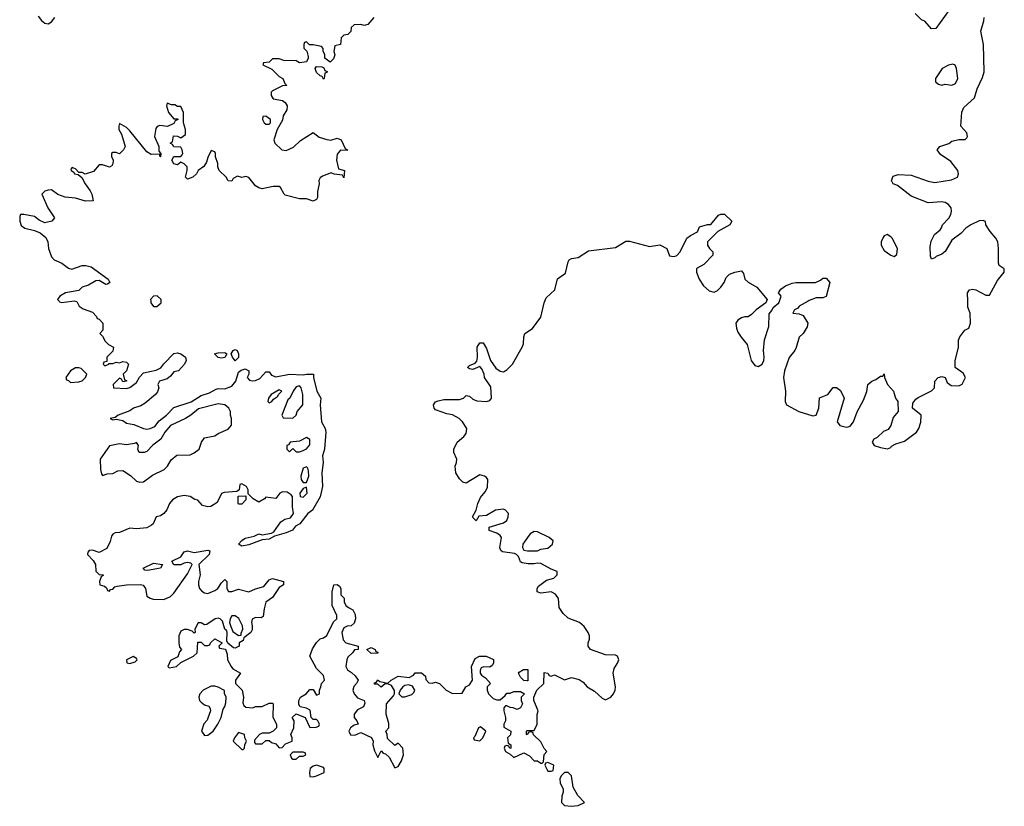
# Model space of a CAD drawing. Header units: inches. Extents: x 2601469 to 2753575, y 449403 to 582909.
# Tile 266 of 350: x 2683222 to 2689018, y 517027 to 521657. Entities that reach past the tile are written whole.
import ezdxf

# ---------------------------------------------------------------- set-up
doc = ezdxf.new("R2010")
doc.units = ezdxf.units.IN
doc.header["$MEASUREMENT"] = 0
doc.layers.add('C6581', color=7, linetype='Continuous')
doc.layers.add('C6582', color=7, linetype='Continuous')

msp = doc.modelspace()

# ---------------------------------------------------------------- linework, layer by layer
at = {"layer": 'C6581', "color": 4}
for points, elevation in [([(2683453.9, 520000), (2683456.9, 519996.9), (2683470, 519991.3), (2683528.5, 520000)], 4), ([(2683550, 520000), (2683558, 519998), (2683572, 519970), (2683595.3, 519955.3), (2683650, 519936), (2683674, 519910), (2683678, 519898), (2683690, 519894), (2683712, 519870), (2683712, 519830), (2683694, 519810), (2683710, 519794), (2683725.4, 519765.4), (2683745.4, 519745.4), (2683774, 519730), (2683770, 519706), (2683734, 519670), (2683734, 519646), (2683718, 519642), (2683714, 519630), (2683722, 519622), (2683730, 519622), (2683746, 519630), (2683746, 519634), (2683770, 519634), (2683790, 519642), (2683810, 519638), (2683830, 519644.7), (2683850, 519642), (2683862, 519630), (2683851.3, 519590), (2683832, 519570), (2683838, 519538), (2683850, 519534), (2683851.6, 519528.4), (2683830, 519526), (2683822, 519542), (2683810, 519546), (2683772, 519510), (2683774, 519490), (2683850, 519486.8), (2683870, 519492), (2683910, 519522), (2683926.3, 519553.7), (2683950, 519578), (2684026.3, 519593.7), (2684052.3, 519607.7), (2684070, 519632), (2684130, 519691.3), (2684150, 519696), (2684170, 519691), (2684198, 519670), (2684202, 519650), (2684191.3, 519630), (2684156, 519590), (2684130, 519585.2), (2684110, 519559), (2684090, 519543.7), (2684044.7, 519530), (2684034.8, 519510), (2684042, 519490), (2684033.7, 519466.3), (2684022, 519450), (2683960.9, 519399.1), (2683935.2, 519384.8), (2683892, 519370), (2683870, 519355.1), (2683802, 519330), (2683784.7, 519315.3), (2683754, 519310), (2683770, 519302), (2683790, 519304.7), (2683830, 519298), (2683850, 519282), (2683893.4, 519273.4), (2683950.4, 519250.4), (2683970, 519246.4), (2683990, 519250.5), (2684016.6, 519263.4), (2684044, 519296), (2684086, 519330), (2684130, 519374.8), (2684232, 519408), (2684290, 519444), (2684338.9, 519461.1), (2684378, 519482), (2684390, 519486), (2684430, 519484), (2684470, 519500.7), (2684494, 519530), (2684510, 519582), (2684525.2, 519594.8), (2684550, 519601), (2684571.3, 519590), (2684571, 519570), (2684561, 519550), (2684574.8, 519534.8), (2684590, 519530.8), (2684610, 519534), (2684634.9, 519545.1), (2684670, 519584.7), (2684690, 519584.7), (2684705.1, 519565.1), (2684730, 519554), (2684810.5, 519570.5), (2684890, 519566), (2684910.9, 519570.9), (2684951.3, 519570), (2684951, 519550), (2684970.8, 519470), (2684994, 519430), (2684990.7, 519390), (2684999.1, 519290), (2685020.7, 519250), (2685024, 519230), (2685016.3, 519130), (2685003.8, 519090), (2685008, 519050), (2685000.5, 518990), (2685004, 518910), (2684990, 518848), (2684946, 518770), (2684918.8, 518750), (2684870.4, 518689.6), (2684844.9, 518675.1), (2684827.1, 518652.9), (2684790, 518636), (2684722, 518618), (2684690, 518599), (2684650, 518595.3), (2684570, 518566.6), (2684530, 518559), (2684509.3, 518569.3), (2684530, 518592), (2684550, 518604.7), (2684602, 518618), (2684630, 518631), (2684650, 518624.7), (2684705.2, 518634.8), (2684717.2, 518642.8), (2684759.3, 518700.7), (2684783.7, 518716.3), (2684815.5, 518724.5), (2684833.2, 518750), (2684828, 518790), (2684828, 518850), (2684820.4, 518860.4), (2684796.4, 518876.4), (2684770, 518878), (2684754, 518870), (2684730, 518838), (2684670, 518846), (2684663.6, 518836.4), (2684630, 518818), (2684596.4, 518836.4), (2684566, 518866), (2684566, 518890), (2684558, 518910), (2684530, 518926), (2684518, 518922), (2684514, 518890), (2684499.6, 518880.4), (2684426.4, 518873.6), (2684410, 518868), (2684384, 518816), (2684347.9, 518792.1), (2684329.4, 518789.4), (2684298, 518798), (2684270, 518828.7), (2684252.7, 518832.7), (2684226, 518850), (2684190, 518857), (2684150, 518849.3), (2684122, 518830), (2684103, 518810), (2684088, 518772), (2684071.3, 518750), (2684050, 518737.2), (2684026, 518730), (2684006.8, 518690), (2683998, 518682), (2683970, 518667), (2683910, 518661.2), (2683870, 518664), (2683810, 518639.3), (2683784, 518636), (2683770.7, 518629.3), (2683762, 518618), (2683754.9, 518585.1), (2683735.2, 518544.8), (2683690, 518521.2), (2683650, 518534), (2683630, 518533.2), (2683623.6, 518523.6), (2683622, 518510), (2683654.4, 518474.4), (2683667.3, 518450), (2683671, 518411), (2683690, 518392), (2683714, 518390), (2683714, 518386), (2683702, 518378), (2683692, 518350), (2683694, 518330), (2683722, 518322), (2683732.7, 518312.7), (2683738, 518298), (2683750, 518294), (2683756.4, 518303.6), (2683770, 518306), (2683782, 518318), (2683796.5, 518323.5), (2683850.7, 518330.7), (2683933.4, 518333.4), (2683948, 518328), (2683962.8, 518310), (2683970, 518264.7), (2683990, 518251.3), (2684006.8, 518246.8), (2684070, 518244), (2684110, 518262.8), (2684130, 518281), (2684210, 518396), (2684238, 518450), (2684230, 518458), (2684210, 518462), (2684190, 518459), (2684170, 518449.2), (2684130, 518448.7), (2684118, 518470), (2684170, 518496), (2684190, 518524.7), (2684209.3, 518530.7), (2684250, 518521), (2684330, 518534.8), (2684342, 518530), (2684338, 518510), (2684276, 518450), (2684284.9, 518390), (2684274.8, 518350), (2684274.8, 518330), (2684281, 518310), (2684293.7, 518293.7), (2684310, 518282.8), (2684330, 518278.8), (2684370, 518297.3), (2684389, 518310), (2684410, 518342), (2684430, 518362), (2684442, 518350), (2684441, 518310), (2684451.1, 518291.1), (2684470, 518290.8), (2684510, 518304.4), (2684570, 518290.4), (2684610, 518307.7), (2684659.1, 518320.9), (2684690, 518361), (2684710, 518367.3), (2684774, 518350), (2684774, 518330), (2684750, 518315.3), (2684710, 518255.3), (2684671.3, 518228.7), (2684661, 518190), (2684656, 518144), (2684643.6, 518136.4), (2684610, 518139), (2684591.1, 518128.9), (2684586, 518110), (2684591.3, 518090), (2684590, 518066), (2684582, 518050), (2684542, 518018), (2684536.9, 518003.1), (2684514, 517990), (2684514, 517970), (2684490, 517958), (2684480.4, 517960.4), (2684447.3, 517987.3), (2684442, 518002), (2684444, 518050), (2684440.4, 518060.4), (2684429, 518070), (2684416, 518116), (2684402, 518130), (2684390, 518134.5), (2684372, 518130), (2684323.6, 518096.4), (2684310, 518095.3), (2684290, 518108), (2684272.7, 518107.3), (2684252, 518070), (2684254, 518050), (2684250, 518046), (2684238, 518058), (2684210, 518068.7), (2684190, 518068.7), (2684170, 518058), (2684158, 518030), (2684158, 517990), (2684163.6, 517963.6), (2684174, 517950), (2684163.6, 517936.4), (2684152.7, 517907.3), (2684110, 517886), (2684094, 517850), (2684102, 517842), (2684146, 517850), (2684170, 517874), (2684246, 517910), (2684266, 517930), (2684270, 517994), (2684290, 517994), (2684310, 517974), (2684330, 517974), (2684342, 517978), (2684346, 517990), (2684370, 518012), (2684414, 517990), (2684394, 517970), (2684398, 517958), (2684432.7, 517952.7), (2684443.6, 517923.6), (2684446, 517890), (2684466, 517850), (2684477.3, 517837.3), (2684522, 517810), (2684492, 517770), (2684492, 517750), (2684531, 517711), (2684538.8, 517670), (2684535.3, 517635.3), (2684540.7, 517620.7), (2684554, 517610), (2684594, 517606), (2684610, 517614), (2684650, 517614), (2684690, 517634), (2684710, 517634), (2684714, 517630), (2684711.6, 517551.6), (2684734, 517510), (2684734, 517490), (2684714, 517470), (2684690, 517458), (2684650, 517458), (2684634, 517450), (2684603.6, 517416.4), (2684603.6, 517403.6), (2684610, 517394), (2684650, 517394), (2684670, 517414), (2684690, 517414), (2684703.6, 517403.6), (2684730, 517394), (2684750, 517372), (2684767.3, 517372.7), (2684786, 517394), (2684826, 517410), (2684826, 517430), (2684818, 517450), (2684835.3, 517490), (2684838, 517530), (2684826, 517550), (2684850, 517572), (2684902, 517550), (2684930, 517492), (2684967.3, 517492.7), (2684982, 517498), (2684986, 517510), (2684978, 517530), (2684970, 517538), (2684950, 517538), (2684938, 517550), (2684932.7, 517592.7), (2684910, 517604), (2684873.6, 517613.6), (2684865.6, 517625.6), (2684865.2, 517650), (2684875.3, 517670), (2684909, 517690), (2684930, 517714), (2684950, 517714), (2684970, 517682), (2684986, 517690), (2684986, 517710), (2684995.3, 517730), (2684998, 517750), (2685015.3, 517770), (2685010, 517798), (2684970, 517838), (2684929, 517910), (2684946.6, 517953.4), (2684969.1, 517990.9), (2684990, 518012), (2685010, 518018), (2685030, 518032), (2685070, 518112), (2685088, 518130), (2685088, 518150), (2685062, 518210), (2685061.2, 518290), (2685071.3, 518331.3), (2685090, 518332), (2685103.6, 518323.6), (2685112, 518310), (2685112.7, 518272.7), (2685131.6, 518251.6), (2685132, 518230), (2685142, 518210), (2685156.9, 518196.9), (2685183.6, 518183.6), (2685196.9, 518156.9), (2685198, 518130), (2685190, 518106), (2685174, 518090), (2685150, 518088), (2685130, 518078), (2685118, 518050), (2685127.1, 518007.1), (2685142, 517990), (2685214, 517970), (2685214, 517950), (2685192, 517948), (2685182, 517930), (2685154.4, 517905.6), (2685146.8, 517890), (2685142.8, 517850), (2685151.3, 517830), (2685175.5, 517815.5), (2685196, 517796), (2685214, 517770), (2685204.7, 517750), (2685188.2, 517731.8), (2685183.8, 517710), (2685190.6, 517690), (2685210, 517664.9), (2685250.7, 517650.7), (2685254.4, 517634.4), (2685246.4, 517613.6), (2685210, 517596), (2685190.7, 517570), (2685190.8, 517550), (2685206, 517530), (2685214, 517510), (2685190, 517505.2), (2685170, 517489.2), (2685159.3, 517470), (2685170, 517448.2), (2685194.5, 517445.5), (2685230, 517462), (2685292.7, 517432.7), (2685302, 517410), (2685301, 517390), (2685310, 517354), (2685330, 517314), (2685350, 517354), (2685361, 517341), (2685375.3, 517335.3), (2685396.9, 517316.9), (2685430, 517254), (2685450, 517262), (2685470, 517294), (2685482, 517330), (2685478, 517370), (2685450, 517398), (2685430, 517386), (2685387.3, 517427.3), (2685386, 517450), (2685378, 517470), (2685395.3, 517490), (2685394.6, 517514.6), (2685379, 517570), (2685382, 517630), (2685423.1, 517676.9), (2685428.7, 517690), (2685428.4, 517708.4), (2685410, 517738), (2685390, 517748), (2685372.7, 517747.3), (2685350, 517728.7), (2685330, 517746), (2685310, 517746), (2685310, 517754), (2685322, 517758), (2685328.4, 517771.6), (2685342, 517762), (2685390, 517752), (2685408, 517770), (2685450, 517794), (2685515.3, 517784.7), (2685540.4, 517799.6), (2685550, 517812), (2685587.3, 517812.7), (2685610, 517794), (2685612.7, 517772.7), (2685630, 517754), (2685650, 517752), (2685670, 517758), (2685694, 517750), (2685731.6, 517711.6), (2685770, 517692), (2685827.3, 517692.7), (2685848.9, 517731.1), (2685870, 517742), (2685888, 517770), (2685882, 517850), (2685903.1, 517896.9), (2685928.9, 517911.1), (2685968.9, 517911.1), (2686010.9, 517890.9), (2686011.1, 517868.9), (2686003.6, 517856.4), (2685990, 517846), (2685952.7, 517847.3), (2685938, 517842), (2685932.7, 517827.3), (2685932, 517810), (2685939.6, 517799.6), (2685963.6, 517783.6), (2685994, 517750), (2685974, 517730), (2685974, 517710), (2685982, 517690), (2686010, 517662), (2686030, 517654), (2686050, 517654), (2686080.4, 517679.6), (2686090, 517694), (2686110, 517694), (2686130, 517702), (2686170, 517702), (2686194, 517690), (2686174, 517670), (2686174, 517650), (2686182, 517630), (2686170, 517606), (2686150, 517598), (2686127.3, 517607.3), (2686108.4, 517608.4), (2686090, 517618), (2686082, 517618), (2686072.7, 517607.3), (2686072, 517590), (2686082, 517550), (2686082, 517530), (2686072, 517510), (2686072.7, 517492.7), (2686114, 517470), (2686111.6, 517448.4), (2686094, 517430), (2686098, 517398), (2686114, 517390), (2686114, 517370), (2686107.3, 517367.3), (2686102, 517382), (2686090, 517386), (2686078, 517382), (2686074, 517370), (2686082, 517350), (2686110, 517334), (2686130, 517314), (2686190, 517342), (2686223.6, 517323.6), (2686250, 517294), (2686270, 517294), (2686290, 517282), (2686298, 517282), (2686306, 517290), (2686308.4, 517331.6), (2686326, 517350), (2686308.4, 517368.4), (2686290, 517406), (2686247.3, 517447.3), (2686242, 517462), (2686230, 517466), (2686218, 517462), (2686210, 517448), (2686206, 517450), (2686206, 517470), (2686210, 517474), (2686250, 517474), (2686268, 517510), (2686268.4, 517568.4), (2686274, 517590), (2686248.7, 517650), (2686248, 517670), (2686266, 517710), (2686308, 517750), (2686310, 517814), (2686331.6, 517811.6), (2686338, 517798), (2686350, 517794), (2686370, 517802), (2686430, 517772), (2686470, 517786), (2686514.4, 517774.4), (2686538, 517758), (2686562, 517730), (2686604.9, 517704.9), (2686650, 517664.7), (2686670, 517654.8), (2686701.2, 517670), (2686718.4, 517690), (2686727, 517710), (2686729.3, 517730), (2686715.1, 517810), (2686720.7, 517839.3), (2686741.2, 517870), (2686748.7, 517890), (2686742, 517910), (2686730, 517917.2), (2686670, 517919.3), (2686582, 517950), (2686568.7, 517970), (2686568.7, 517990), (2686575.3, 518010), (2686575.3, 518030), (2686568.7, 518050), (2686544.7, 518084.7), (2686518, 518110), (2686450, 518135.3), (2686421.2, 518161.2), (2686398, 518198), (2686393.2, 518250), (2686376.5, 518276.5), (2686350, 518289), (2686290, 518282), (2686268, 518290), (2686268, 518310), (2686276.4, 518323.6), (2686322.7, 518357.3), (2686366, 518370), (2686386, 518390), (2686386, 518410), (2686350, 518422), (2686290, 518455.3), (2686270, 518459), (2686250, 518454), (2686214.6, 518454.6), (2686180.4, 518460.4), (2686170, 518466), (2686158, 518498), (2686146, 518510), (2686135.3, 518515.3), (2686064.7, 518524.7), (2686053.6, 518533.6), (2686049.2, 518550), (2686059, 518610), (2686050, 518622), (2686030, 518635.3), (2685986, 518650), (2685986, 518670), (2686070, 518696), (2686088.7, 518710), (2686097.2, 518730), (2686099, 518750), (2686082, 518770), (2686070, 518776), (2686022, 518770), (2685970, 518739), (2685925.4, 518734.6), (2685910, 518708), (2685890, 518726), (2685888, 518730), (2685908.9, 518771.1), (2685919.3, 518810), (2685935.1, 518844.9), (2685962, 518878), (2685975.5, 518904.5), (2685977.2, 518950), (2685970, 518962), (2685958, 518970), (2685930, 518979), (2685850, 518928.7), (2685830, 518935.3), (2685810, 518955.3), (2685789.2, 518990), (2685786, 519030), (2685794, 519050), (2685795.3, 519070), (2685778, 519110), (2685778, 519130), (2685798, 519170), (2685836.5, 519203.5), (2685850, 519222), (2685854, 519250), (2685829.3, 519290), (2685809.3, 519310), (2685770, 519331.5), (2685737, 519337), (2685670, 519360.9), (2685662, 519370), (2685658, 519390), (2685670, 519406.8), (2685686, 519414), (2685718.9, 519421.1), (2685810, 519420.7), (2685835.3, 519430), (2685850, 519444.7), (2685870, 519441), (2685890, 519424), (2685912.8, 519412.8), (2685969.6, 519410.4), (2685990, 519414.8), (2685998.4, 519430), (2685995.6, 519495.6), (2685959, 519550), (2685956, 519570), (2685942, 519602), (2685930, 519615.3), (2685890, 519598), (2685870, 519602), (2685858, 519610), (2685870, 519622), (2685904, 519636), (2685913.6, 519646.4), (2685917.2, 519670), (2685915.3, 519730), (2685930, 519754), (2685950, 519754), (2685970, 519722), (2685993, 519650), (2686025.5, 519605.5), (2686050, 519587.3), (2686070, 519584), (2686090, 519596.3), (2686122.9, 519630), (2686180.5, 519730), (2686187.6, 519750), (2686189.6, 519790.4), (2686196, 519810), (2686240.1, 519839.9), (2686290, 519906.8), (2686309.6, 519990), (2686313.4, 520000)], 4), ([(2683993.2, 520000), (2683993.6, 519990), (2684009.4, 519969.4), (2684030, 519968), (2684054.7, 519990), (2684054.4, 520000)], 8), ([(2687618, 520000), (2687614, 519990), (2687558, 519950), (2687530, 519922), (2687510, 519908.7), (2687490, 519908.7), (2687470, 519901.2), (2687450, 519889), (2687437.3, 519870), (2687441.1, 519841.1), (2687450, 519818), (2687468.1, 519788.1), (2687505.2, 519745.2), (2687527.3, 519650), (2687550, 519620.7), (2687570, 519616.3), (2687592, 519630), (2687602, 519650), (2687604.5, 519670), (2687599.5, 519710), (2687607, 519773), (2687632, 519852), (2687633.6, 519926.4), (2687650, 519944.7), (2687658, 519962), (2687691.6, 519990), (2687694.7, 520000)], 4), ([(2687863.1, 520000), (2687811.3, 519970), (2687802, 519958), (2687782, 519950), (2687774, 519930), (2687810, 519926), (2687834.8, 519914.8), (2687861, 519870), (2687858, 519850), (2687834.8, 519810), (2687810, 519788.7), (2687792.7, 519727.3), (2687784.9, 519710), (2687751.9, 519668.1), (2687724.4, 519590), (2687718.7, 519550), (2687730.3, 519470.3), (2687728.5, 519410), (2687736.4, 519390), (2687807.7, 519350), (2687890, 519324.6), (2687910, 519328.4), (2687925.6, 519370), (2687929.4, 519430.6), (2687979, 519450), (2688010, 519491.3), (2688030, 519491.3), (2688053.7, 519473.7), (2688074.8, 519430), (2688033.4, 519290), (2688050, 519268.7), (2688090, 519258), (2688099.6, 519260.4), (2688110, 519264), (2688129.3, 519290), (2688151.2, 519348.8), (2688190, 519418), (2688208.7, 519468.7), (2688215.3, 519510), (2688238, 519530), (2688261.2, 519538.8), (2688290, 519558), (2688302, 519558), (2688310, 519572), (2688312, 519550), (2688331.3, 519510), (2688366, 519470), (2688378, 519430), (2688392, 519410), (2688394, 519350), (2688363.6, 519316.4), (2688350.8, 519269.2), (2688334.4, 519245.6), (2688306.4, 519233.6), (2688270, 519198), (2688250, 519188), (2688241, 519170), (2688252, 519150), (2688290, 519138), (2688330, 519132), (2688350, 519138), (2688354.2, 519145.8), (2688380.1, 519159.9), (2688430, 519176), (2688502, 519230), (2688515.3, 519250), (2688527.3, 519287.3), (2688528, 519330), (2688478, 519370), (2688480.4, 519399.6), (2688496.4, 519423.6), (2688510, 519434), (2688590, 519472), (2688608, 519490), (2688608.7, 519530), (2688628, 519550), (2688650, 519556), (2688670.8, 519550.8), (2688682, 519522), (2688704.7, 519504.7), (2688750, 519502), (2688770, 519512), (2688788.7, 519550), (2688776.5, 519576.5), (2688728, 519610), (2688728.4, 519648.4), (2688749, 519730), (2688748.7, 519770), (2688755.3, 519790), (2688786, 519830), (2688810, 519842), (2688819, 519870), (2688818, 519930), (2688804, 519964), (2688802.8, 520000)], 4)]:
    msp.add_lwpolyline(points, dxfattribs=dict(at, elevation=elevation))
at = {"layer": 'C6581', "color": 4, "elevation": 4}
for points in [[(2684410, 519664), (2684390, 519669), (2684368, 519690), (2684390, 519696), (2684430, 519698), (2684442, 519690), (2684430, 519668.7)], [(2684490, 519648.7), (2684474, 519670), (2684466, 519690), (2684478, 519710), (2684490, 519716), (2684502, 519710), (2684510.8, 519690.8), (2684510, 519668)], [(2683570, 519608.7), (2683550, 519608.7), (2683521, 519590), (2683494, 519550), (2683498, 519538), (2683510, 519534), (2683522, 519522), (2683570, 519524.9), (2683590, 519531.3), (2683608.7, 519550), (2683618, 519570), (2683583.1, 519603.1)], [(2684870, 519502), (2684850, 519495.3), (2684831.3, 519470), (2684811.3, 519430), (2684801, 519419), (2684766, 519330), (2684772.7, 519312.7), (2684830, 519311.3), (2684848.7, 519330), (2684855.3, 519350), (2684889, 519390), (2684889, 519450), (2684879, 519490)], [(2684750, 519478), (2684702, 519450), (2684686, 519430), (2684682, 519410), (2684690, 519402), (2684706, 519410), (2684716.4, 519423.6), (2684740.4, 519439.6), (2684747.3, 519452.7), (2684766, 519470)], [(2684390, 519396), (2684274.4, 519365.6), (2684230, 519329.2), (2684198, 519310), (2684110, 519269.3), (2684077.3, 519230), (2684052.8, 519187.2), (2684006.4, 519153.6), (2683970, 519115.3), (2683954, 519110), (2683926, 519110), (2683918, 519130), (2683922, 519150), (2683910, 519168), (2683898, 519162), (2683850, 519154.5), (2683810, 519160.7), (2683750.8, 519149.2), (2683696.3, 519070), (2683698, 519010), (2683703.6, 518983.6), (2683710, 518974), (2683736.4, 518983.6), (2683770, 518986.8), (2683799, 519001), (2683830, 519002.8), (2683874.2, 518974.2), (2683910, 518941), (2683930, 518934.8), (2683950, 518936), (2684003.3, 518976.7), (2684073.2, 519010), (2684092.7, 519030), (2684114.5, 519065.5), (2684146.3, 519093.7), (2684225.2, 519094.8), (2684250, 519106.8), (2684279, 519130), (2684293.2, 519170), (2684310, 519196), (2684370, 519207.7), (2684390, 519220.7), (2684450, 519246), (2684469, 519270), (2684468.7, 519310), (2684462, 519330), (2684462, 519350), (2684454, 519370), (2684429.3, 519389.3)], [(2684910, 519198), (2684870, 519175.3), (2684814, 519170), (2684804.7, 519155.3), (2684794, 519150), (2684794, 519130), (2684810, 519114), (2684830, 519134), (2684850, 519114), (2684870, 519114), (2684890, 519122), (2684910, 519132), (2684930, 519154), (2684930, 519186)], [(2684910, 519026), (2684890, 519018), (2684876, 518970), (2684878, 518950), (2684890, 518932), (2684910, 518932), (2684924, 518970), (2684922, 519002), (2684918, 519018)], [(2684910, 518906), (2684890, 518898), (2684872, 518870), (2684874, 518850), (2684890, 518846.8), (2684914, 518870)], [(2684510, 518806), (2684508, 518810), (2684508, 518852), (2684554, 518854), (2684554, 518830), (2684530, 518806)], [(2686250, 518645.2), (2686226, 518630), (2686211.3, 518610), (2686184.7, 518570), (2686182, 518550), (2686190, 518534), (2686211.3, 518531.3), (2686270, 518531), (2686290, 518541), (2686330, 518546.8), (2686358, 518570), (2686362, 518590), (2686338, 518610), (2686270, 518642.7)], [(2683975.3, 518415.3), (2683958, 518418), (2683948, 518428), (2684010, 518458.8), (2684062, 518450), (2684050, 518429.2)], [(2684490, 518148.7), (2684470, 518148), (2684461, 518130), (2684458, 518110), (2684464.7, 518084.7), (2684476, 518056), (2684510, 518032), (2684526, 518034), (2684526, 518046), (2684535.3, 518070), (2684534, 518090), (2684511.7, 518131.7)], [(2685290, 517926), (2685266, 517950), (2685290, 517962), (2685314, 517950), (2685318, 517938), (2685330, 517934), (2685330, 517928)], [(2683890, 517909), (2683851.3, 517890), (2683852, 517872), (2683870, 517867.3), (2683902, 517878), (2683914, 517890), (2683910, 517898)], [(2686210, 517766), (2686190, 517768), (2686170, 517788), (2686158, 517810), (2686163.1, 517816.9), (2686188.4, 517831.6), (2686212.7, 517832.7), (2686214, 517766)], [(2684370, 517734), (2684350, 517734), (2684302, 517710), (2684282, 517690), (2684276, 517670), (2684281, 517650), (2684290, 517641), (2684310, 517624.7), (2684336, 517616), (2684343.6, 517603.6), (2684344.7, 517590), (2684330, 517546), (2684325.4, 517534.6), (2684306.4, 517513.6), (2684291.3, 517470), (2684310, 517444.7), (2684330, 517446.8), (2684361.2, 517470), (2684389, 517510), (2684408.7, 517550), (2684420.2, 517599.8), (2684430, 517614), (2684436.4, 517636.4), (2684438, 517670), (2684428, 517692), (2684428, 517708), (2684390, 517729)], [(2685510, 517742), (2685490, 517739), (2685478, 517730), (2685462, 517710), (2685454, 517690), (2685472, 517672), (2685490, 517671.3), (2685530, 517684.7), (2685543.1, 517696.9), (2685548.7, 517710), (2685534.6, 517734.6)], [(2685935.3, 517495.3), (2685922, 517490), (2685902, 517438), (2685894, 517430), (2685898, 517418), (2685930, 517412), (2685948, 517430), (2685966, 517470)], [(2684510, 517462), (2684486, 517430), (2684478, 517410), (2684530, 517362), (2684538, 517362), (2684546, 517370), (2684548, 517390), (2684558, 517410), (2684548, 517430), (2684546, 517450)], [(2684890, 517346), (2684830, 517346), (2684814, 517330), (2684822, 517310), (2684830, 517304.7), (2684850, 517304.7), (2684870, 517322), (2684890, 517322), (2684906, 517330), (2684902, 517342)], [(2684970, 517269), (2684950, 517264), (2684931.3, 517250), (2684927.1, 517227.1), (2684930, 517202), (2684950, 517201), (2684970, 517207.3), (2685014, 517226), (2685014, 517250), (2685010, 517255.3)], [(2686330, 517286), (2686318, 517282), (2686314, 517270), (2686330, 517234), (2686350, 517234), (2686362, 517238), (2686366, 517270)], [(2686450, 517226), (2686430, 517226), (2686411.6, 517208.4), (2686402, 517190), (2686403.6, 517163.6), (2686422, 517130), (2686422, 517110), (2686412.7, 517087.3), (2686411.3, 517050), (2686430, 517031.3), (2686470, 517027.3), (2686510, 517032), (2686546, 517050), (2686508, 517090), (2686480.4, 517140.4), (2686470, 517206)]]:
    msp.add_lwpolyline(points, close=True, dxfattribs=at)
at = {"layer": 'C6582', "color": 4}
for points, elevation in [([(2688691.3, 521710), (2688614.4, 521605.6), (2688590, 521602), (2688550, 521648), (2688530, 521655.3), (2688492.9, 521692.9)], 4), ([(2685306, 521670), (2685271, 521629), (2685250, 521622), (2685230, 521628), (2685190, 521626), (2685174, 521610), (2685172, 521588), (2685154, 521570), (2685130, 521566), (2685114, 521550), (2685111.3, 521510), (2685078, 521502), (2685072, 521470), (2685078, 521450), (2685070, 521426), (2685050, 521406), (2685018, 521430), (2685018, 521450), (2685008, 521472), (2685008, 521488), (2684998, 521498), (2684950, 521508), (2684928, 521508), (2684910, 521526), (2684898, 521522), (2684894, 521510), (2684894, 521490), (2684911.6, 521471.6), (2684919.8, 521439.8), (2684921, 521430), (2684910, 521408), (2684870, 521402), (2684850, 521414), (2684776.4, 521416.4), (2684750, 521426), (2684710, 521426), (2684690, 521406), (2684658, 521402), (2684654, 521390), (2684706, 521366), (2684750, 521322), (2684771.1, 521311.1), (2684782, 521282), (2684794, 521270), (2684770, 521268), (2684710, 521238), (2684702, 521230), (2684702, 521210), (2684714, 521190), (2684770, 521181), (2684784.7, 521170), (2684796, 521150), (2684794.4, 521125.6), (2684772, 521090), (2684770, 521066), (2684738, 521010), (2684718, 520950), (2684724.7, 520930), (2684764.7, 520890), (2684790, 520887.3), (2684832.9, 520907.1), (2684874.8, 520945.2), (2684950, 520992), (2684985.2, 520965.2), (2685030, 520950.6), (2685052.9, 520947.1), (2685090, 520958.8), (2685114, 520950), (2685138, 520898), (2685152, 520890), (2685150, 520886), (2685110, 520888), (2685090, 520866), (2685086, 520830), (2685098, 520778), (2685134, 520770), (2685130, 520726), (2685122, 520742), (2685072.7, 520747.3), (2685055.3, 520755.3), (2685003.6, 520736.4), (2684990, 520726), (2684982, 520710), (2684984.7, 520690), (2684975.3, 520644.7), (2684976, 520610), (2684970, 520598), (2684950, 520589), (2684910, 520602), (2684870, 520602), (2684784.7, 520624.7), (2684778, 520630), (2684758, 520670), (2684750, 520674), (2684714.6, 520674.6), (2684650, 520662), (2684630, 520668), (2684610, 520678), (2684570, 520728), (2684553.6, 520733.6), (2684528.7, 520728.7), (2684504.7, 520735.3), (2684478, 520722), (2684470, 520706), (2684450, 520708), (2684438, 520730), (2684395.3, 520770), (2684388.7, 520790), (2684388.7, 520810), (2684375.3, 520850), (2684375.3, 520870), (2684370, 520878), (2684350, 520886), (2684330, 520846), (2684322, 520818), (2684306.8, 520793.2), (2684272, 520770), (2684262, 520750), (2684242, 520730), (2684210, 520718), (2684198, 520730), (2684208, 520770), (2684208, 520790), (2684190, 520808), (2684170, 520818), (2684150, 520802), (2684130, 520808.7), (2684118, 520830), (2684130, 520852), (2684170, 520852), (2684179, 520861), (2684182, 520870), (2684178, 520890), (2684170, 520906), (2684128.4, 520908.4), (2684122, 520922), (2684108, 520930), (2684122, 520938), (2684127.3, 520972.7), (2684150, 520972), (2684170, 520962), (2684199, 520981), (2684199, 521010), (2684186, 521050), (2684186, 521110), (2684170, 521146), (2684150, 521146), (2684135.3, 521155.3), (2684116.4, 521156.4), (2684090, 521166), (2684086, 521150), (2684098, 521110), (2684130, 521074), (2684150, 521074), (2684154, 521070), (2684138, 521062), (2684130, 521046), (2684091.6, 521028.4), (2684046, 521034), (2684031.6, 521028.4), (2684023.6, 521016.4), (2684016, 520970), (2684041, 520910), (2684042, 520882), (2684052, 520870), (2684050.9, 520849.1), (2684048, 520850), (2684046, 520854), (2684046, 520866), (2683996, 520864), (2683970, 520879), (2683870, 521002), (2683850, 521022), (2683810, 521046), (2683804.7, 521030), (2683806, 521010), (2683822, 520982), (2683842, 520910), (2683834, 520890), (2683810, 520868), (2683790, 520875.3), (2683770, 520875.3), (2683762, 520870), (2683762, 520850), (2683771.3, 520831.3), (2683771.1, 520808.9), (2683763.6, 520796.4), (2683750, 520788.7), (2683710, 520802), (2683690, 520802), (2683657.3, 520762.7), (2683608.4, 520748.4), (2683590, 520758), (2683570, 520758), (2683550, 520778), (2683530, 520786), (2683523.6, 520776.4), (2683524.7, 520770), (2683539.8, 520759.8), (2683544.7, 520750), (2683565.4, 520745.4), (2683587.1, 520727.1), (2683607.3, 520690), (2683637.3, 520650), (2683646.8, 520630), (2683654, 520590), (2683610, 520589), (2683550, 520606.6), (2683490, 520612), (2683447, 520627), (2683410, 520655.3), (2683390, 520654), (2683370, 520648), (2683352, 520630), (2683388, 520550), (2683426, 520490), (2683412, 520470), (2683370, 520462), (2683337.2, 520477.2), (2683310, 520498), (2683246, 520510), (2683226, 520510), (2683222, 520498), (2683222, 520470), (2683230, 520446), (2683252, 520430), (2683310, 520416), (2683342, 520402), (2683375.2, 520375.2), (2683386.8, 520350), (2683391, 520310), (2683410, 520262), (2683424, 520244), (2683470, 520222.8), (2683510, 520194), (2683528.6, 520188.6), (2683590, 520210.7), (2683610.8, 520210.8), (2683642.8, 520202.8), (2683742, 520130), (2683752, 520110), (2683739.6, 520100.4), (2683730, 520098), (2683690, 520122), (2683670, 520119), (2683626.4, 520093.6), (2683590, 520082), (2683570, 520062), (2683492, 520050), (2683458, 520030), (2683444.7, 520010), (2683453.9, 520000)], 4), ([(2683330, 521678), (2683350, 521651.3), (2683370, 521636), (2683390, 521631.3), (2683410, 521644.7), (2683428.7, 521670)], 4), ([(2688802.8, 520000), (2688801.2, 520050), (2688812.9, 520067.1), (2688830, 520071), (2688850, 520067.7), (2688910, 520036.3), (2688930, 520036.3), (2688978.9, 520121.1), (2689017, 520170), (2689018, 520190), (2688988, 520210), (2688983.1, 520223.1), (2688984, 520310), (2688979, 520350), (2688969, 520370), (2688934, 520410), (2688909.1, 520449.1), (2688908, 520468), (2688894, 520474), (2688870, 520472.7), (2688821, 520450), (2688791, 520430), (2688762.5, 520397.5), (2688710, 520359), (2688670, 520291.8), (2688650, 520277.6), (2688616.8, 520263.2), (2688610, 520255.3), (2688590, 520248), (2688584, 520264), (2688582, 520322), (2688587.6, 520352.4), (2688607.3, 520392.7), (2688640.2, 520419.8), (2688649.1, 520430.9), (2688654, 520450), (2688691.3, 520488.7), (2688702.9, 520510), (2688707.3, 520530), (2688704.5, 520550), (2688690, 520569.3), (2688670, 520580.7), (2688650, 520585.1), (2688570, 520578.7), (2688470, 520618.4), (2688390, 520680.9), (2688364, 520690), (2688353.2, 520710), (2688364.5, 520735.5), (2688393.6, 520746.4), (2688470, 520740.7), (2688570, 520707.3), (2688610, 520699.1), (2688706.3, 520713.7), (2688742, 520730), (2688748.7, 520750), (2688744, 520770), (2688702.5, 520822.5), (2688642.5, 520862.5), (2688622, 520890), (2688638, 520910), (2688691.9, 520928.1), (2688710, 520941), (2688750, 520951.3), (2688788.4, 520951.6), (2688798, 520962), (2688802, 520970), (2688798, 520990), (2688762, 521030), (2688767.2, 521112.8), (2688779.5, 521140.5), (2688842.7, 521197.3), (2688858.4, 521250), (2688890, 521316), (2688898.7, 521350), (2688894.7, 521510), (2688879.6, 521590), (2688898.4, 521650), (2688899.5, 521670)], 4), ([(2686313.4, 520000), (2686320.8, 520019.2), (2686372.4, 520067.6), (2686387.7, 520132.3), (2686435.6, 520164.4), (2686450, 520231.3), (2686457, 520243), (2686470, 520252), (2686510, 520256.3), (2686570, 520296.3), (2686730, 520315.5), (2686790, 520353.4), (2686812.3, 520352.3), (2686930, 520322.8), (2686990, 520330.8), (2687031.3, 520310), (2687047.3, 520267.3), (2687070, 520262.8), (2687087.1, 520267.1), (2687090, 520268), (2687110, 520291), (2687149.6, 520370.4), (2687170, 520386.8), (2687212.7, 520407.3), (2687223.1, 520436.9), (2687270, 520451.3), (2687290, 520452), (2687334.6, 520505.4), (2687350, 520512), (2687370, 520512), (2687414, 520470), (2687402, 520450), (2687330.7, 520409.3), (2687271.3, 520350), (2687271.3, 520330), (2687282, 520310), (2687302, 520290), (2687302, 520270), (2687250, 520215.3), (2687210, 520195.3), (2687206, 520190), (2687206, 520170), (2687221, 520130), (2687247.3, 520090), (2687280.9, 520060.9), (2687310, 520054), (2687330, 520062.8), (2687350, 520082.8), (2687369.3, 520110), (2687380.1, 520139.9), (2687400.1, 520159.9), (2687431.1, 520171.1), (2687470, 520178), (2687482, 520162), (2687491, 520130), (2687510, 520111), (2687562, 520082), (2687622, 520010), (2687618, 520000)], 4), ([(2687694.7, 520000), (2687704, 520030), (2687688.7, 520050), (2687702, 520070), (2687730, 520091), (2687770, 520106), (2687790, 520110.8), (2687906, 520110), (2687936, 520124), (2687950, 520136), (2687970, 520136), (2687990.7, 520110), (2687970, 520028), (2687950, 520019), (2687910, 520019), (2687870, 520004), (2687863.1, 520000)], 4), ([(2684054.4, 520000), (2684054, 520010), (2684030.7, 520030.7), (2684010, 520029.7), (2683992.8, 520010), (2683993.2, 520000)], 8), ([(2683528.5, 520000), (2683542, 520002), (2683550, 520000)], 4)]:
    msp.add_lwpolyline(points, dxfattribs=dict(at, elevation=elevation))
for points, elevation in [([(2685010, 521306), (2685002, 521322), (2684990, 521326), (2684970, 521346), (2684962, 521370), (2684970, 521382), (2684999.6, 521379.6), (2685012.7, 521372.7), (2685018, 521358), (2685032.7, 521352.7), (2685030, 521346), (2685018, 521342), (2685014, 521310)], 4), ([(2688714.2, 521394.2), (2688690, 521389.3), (2688651.3, 521370), (2688612, 521310), (2688612, 521290), (2688630, 521278), (2688650, 521272), (2688670, 521278), (2688710, 521272), (2688730, 521282), (2688744, 521310), (2688737.2, 521370), (2688729.2, 521389.2)], 8), ([(2684670, 521088), (2684654, 521086), (2684652, 521070), (2684662, 521050), (2684670, 521042), (2684690, 521042), (2684698, 521050), (2684698, 521070)], 4), ([(2688328.5, 520391.5), (2688310, 520383.7), (2688304.8, 520375.2), (2688293.7, 520350), (2688293.7, 520330), (2688310, 520298), (2688350, 520270.7), (2688370, 520262.8), (2688385.2, 520274.8), (2688389.2, 520310), (2688357, 520370), (2688350, 520379.3)], 8)]:
    msp.add_lwpolyline(points, close=True, dxfattribs=dict(at, elevation=elevation))

doc.saveas('drawing.dxf')
